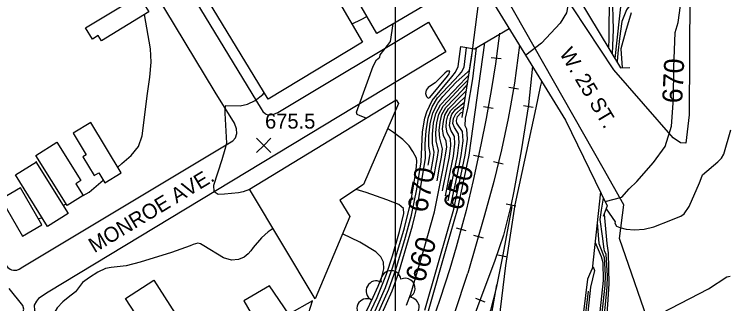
# Model space of a CAD drawing. Extents: x 79600 to 91800, y 75600 to 84400.
# Drawn here: x 83620 to 84333, y 82546 to 82835 of the extents above; entities that cross this region are included whole.
import ezdxf

# ---------------------------------------------------------------- set-up
doc = ezdxf.new("R2010")
doc.units = 0
for name, color, linetype in [('084-085$0$BLDG', 7, 'Continuous'), ('084-085$0$BRIDGE', 7, 'Continuous'), ('084-085$0$GRID', 7, 'Continuous'), ('084-085$0$INDEX', 7, 'Continuous'), ('084-085$0$INDXLBL', 7, 'Continuous'), ('084-085$0$INTER', 7, 'Continuous'), ('084-085$0$ROAD', 7, 'Continuous'), ('084-085$0$ROAD-NAME', 7, 'Continuous'), ('084-085$0$RR', 7, 'Continuous'), ('084-085$0$SPOTMARK', 7, 'Continuous'), ('084-085$0$SPOTS', 7, 'Continuous'), ('084-085$0$TREES', 7, 'Continuous'), ('084-085$0$WALL', 7, 'Continuous')]:
    doc.layers.add(name, color=color, linetype=linetype)

# ---------------------------------------------------------------- blocks, each defined once
blk = doc.blocks.new('084-085$0$RRTICK100')
blk.add_line((0, -5), (0, 5))
blk = doc.blocks.new('084-085$0$SPOTX')
at = {"layer": '084-085$0$SPOTMARK'}
for p, q in [((-0.37, 0.358), (0.351, -0.358)), ((-0.012, 0), (0.347, 0.358)), ((-0.012, 0), (-0.37, -0.358))]:
    blk.add_line(p, q, dxfattribs=at)

msp = doc.modelspace()

# ---------------------------------------------------------------- linework, layer by layer
at = {"layer": '084-085$0$BLDG'}
for points in [[(84051.12, 82916.57), (83941.92, 82850.43), (83967.38, 82807.06), (83872.9, 82750.02), (83630.96, 83147.76), (83726.06, 83204.95), (83815.45, 83058.75), (83828, 83065.98), (83815.08, 83092.95), (83908.93, 83150.6), (83934.71, 83106.3), (83840.7, 83048.49), (83835.67, 83057.63), (83821.11, 83048.99), (83826.6, 83040), (83770.7, 83005.6), (83778.88, 82990.42), (83834.47, 83024.97), (83868.56, 82970.61), (83899.98, 82917.95), (83914.23, 82927.53), (83849.81, 83034.4), (83944.12, 83092.99)], [(83978.76, 82850.21), (83973.14, 82859.81), (83990.75, 82870.12), (83996.08, 82861.02), (84016.94, 82873.23), (84032.98, 82845.85), (83981.53, 82815.72), (83965.79, 82842.61)], [(83753.92, 82837.15), (83706.63, 82808.26), (83703.39, 82813.57), (83697.53, 82809.99), (83690.69, 82821.19), (83743.84, 82853.66)], [(83920.03, 82550.53), (83854.35, 82660.04), (84000.87, 82749.27), (84003.06, 82745.87), (83968.28, 82664.96), (83944.44, 82649.1), (83954.65, 82632.84)], [(83678.22, 82716.02), (83691.19, 82694.54), (83687.95, 82692.59), (83699.3, 82673.81), (83703.95, 82676.61), (83710.02, 82666.56), (83726.31, 82676.4), (83695.91, 82726.71)], [(83661.98, 82706.95), (83685.97, 82668.68), (83681.1, 82665.63), (83688.43, 82653.93), (83672.38, 82643.88), (83641.06, 82693.84)], [(83641.73, 82687.61), (83640.98, 82687.61), (83673.4, 82635.79), (83652.81, 82622.91), (83620.6, 82674.39)], [(83606.44, 82650.19), (83627.72, 82613.38), (83647.08, 82624.57), (83625.8, 82661.38)], [(83763.9, 82513.68), (83757.62, 82523.45), (83751.07, 82519.24), (83730.64, 82551.01), (83758.94, 82569.2), (83785.65, 82527.66)], [(83848.83, 82548.53), (83879.01, 82496.48), (83906.12, 82512.82), (83917.24, 82548.8), (83893.54, 82535.44), (83874.39, 82563.77)]]:
    msp.add_lwpolyline(points, close=True, dxfattribs=at)
at = {"layer": '084-085$0$BRIDGE'}
for points in [[(84098.22, 83003.72), (84097.55, 82992.6), (84105.74, 82979.01), (84224.85, 82781.42), (84234.11, 82781.51)], [(84085.86, 82866.35), (84169.94, 82729), (84211.7, 82643.58), (84207.64, 82633.04)]]:
    msp.add_lwpolyline(points, dxfattribs=at)
at = {"layer": '084-085$0$GRID'}
msp.add_line((84000, 84000), (84000, 80000), dxfattribs=at)
at = {"layer": '084-085$0$INDEX'}
for points in [[(84216.41, 82855.24), (84217.63, 82819.49), (84216.41, 82795.41)], [(84209.53, 82648.02), (84226.05, 82652.31), (84233.37, 82660.44), (84241.1, 82667.75), (84257.77, 82686.86), (84269.56, 82702.71), (84275.66, 82723.03), (84277.69, 82750.67), (84278.1, 82781.56), (84279.54, 82816.59), (84282.3, 82826.75), (84285.74, 82851.37)], [(84235.61, 82836.24), (84229.77, 82817.29), (84225.25, 82800.38), (84226.42, 82781.44)], [(83981.14, 82523.65), (83996.79, 82558.54), (84003.36, 82577.03), (84017, 82623.71), (84022.78, 82646.71), (84030.3, 82691.15), (84029.87, 82705.38), (84030.66, 82718.45), (84032.66, 82730.99), (84036.88, 82742.35), (84042.21, 82751.35), (84063.71, 82774.35), (84066.15, 82776.95), (84068.76, 82782.07), (84071.13, 82801.6)], [(84029.35, 82539.52), (84053.58, 82622.94), (84058.51, 82640.32), (84069.86, 82693.98), (84071.94, 82710.14), (84071.29, 82720.13), (84069.65, 82723.51), (84070.11, 82731.15), (84072.48, 82740.93), (84077.52, 82770.26), (84081.08, 82801.37)], [(84011.03, 82544.33), (84015.54, 82555.52), (84029.57, 82603.36), (84039.27, 82637.62), (84047.84, 82680.95), (84051.31, 82702.09), (84050.93, 82707.97), (84048.15, 82713.79), (84047.27, 82720.4), (84047.95, 82727.59), (84049.58, 82734.04), (84052.97, 82740.29), (84066.43, 82753.97), (84070.52, 82757.88), (84071, 82758.72)], [(84199.45, 82606.88), (84205.54, 82592.85), (84207.2, 82586.97), (84207.66, 82568.84), (84204.07, 82537.85), (84201.33, 82520.83), (84193.32, 82496.02), (84187.32, 82466.38), (84186.13, 82459.96), (84185.48, 82454.04), (84186.8, 82441.3), (84189.88, 82429.28), (84191.12, 82423.2), (84191.87, 82420.08), (84195.6, 82416.22), (84208.38, 82407.98), (84213.56, 82404.82), (84217.19, 82403.57), (84222.66, 82403.39), (84234.43, 82405.64), (84288.06, 82425.71), (84291.98, 82427.04)], [(84197.12, 82582.66), (84197.42, 82582.58), (84198.83, 82578.82), (84194.86, 82562.49), (84191.3, 82528.14), (84186.05, 82504.37), (84176.59, 82453.21), (84175.14, 82442.66), (84174.76, 82435.31), (84176.49, 82417.77), (84178.34, 82409.02), (84180.04, 82405.17), (84184.65, 82399.36), (84195.48, 82392.06), (84200.14, 82389.71), (84206.33, 82387.68), (84213.67, 82386.41), (84224.21, 82386.43), (84233.4, 82386.89), (84244.6, 82389.6), (84284.76, 82408.88), (84297.08, 82413.41)]]:
    msp.add_lwpolyline(points, dxfattribs=at)
at = {"layer": '084-085$0$INTER'}
for p, q in [((83668.27, 82644), (83671.36, 82645.5)), ((83643.33, 82631.05), (83647.47, 82631.44))]:
    msp.add_line(p, q, dxfattribs=at)
for points in [[(84263, 82904.87), (84262.65, 82897.93), (84262.47, 82891.3), (84260.67, 82887.25), (84250.11, 82877.65), (84246.21, 82873.38), (84245.06, 82870.26), (84245.41, 82856.58), (84245.4, 82853.25), (84245.26, 82851.27), (84242.9, 82848.92), (84234.59, 82844.11), (84230.79, 82839.3), (84226.27, 82827.49), (84223.8, 82810.59), (84222.19, 82796.01), (84221.46, 82787.56)], [(84173.14, 82867.21), (84173.43, 82864.66), (84174.43, 82854.23), (84170.95, 82836.36), (84164.5, 82825.94), (84146.12, 82806.09), (84130.22, 82793.89)], [(84213.61, 82855.63), (84213.16, 82810.13), (84212.76, 82801.47)], [(83722.87, 82682.09), (83727.01, 82685.73), (83736.24, 82693.69), (83743.43, 82702.69), (83747.27, 82713.3), (83752.53, 82755.67), (83754.95, 82771.9), (83756.29, 82787.11), (83755.61, 82800.45), (83749.47, 82834.43)], [(83956.75, 82825.16), (83965.74, 82829.65), (83971.58, 82832.71)], [(83970.84, 82730.98), (83964.96, 82733.5), (83962.02, 82734.87), (83961.37, 82737.2), (83972.21, 82767.47), (83977.8, 82783.11), (83981.19, 82789.48), (83984.45, 82791.89), (83984.76, 82794.26), (83992.09, 82803.6), (83995.2, 82807.66), (83997.97, 82825.35)], [(83651.85, 82009.17), (83681.2, 82025.89), (83718.87, 82056.27), (83738.36, 82074.06), (83745.38, 82079.51), (83772.22, 82092.46), (83776.93, 82095.16), (83786.6, 82105.13), (83818.73, 82143.88), (83848.92, 82183.47), (83886.16, 82240.44), (83904.67, 82269), (83955.68, 82358.69), (83998.05, 82448.67), (84006.11, 82466.14), (84033.01, 82538.56), (84051.56, 82602.91), (84062.36, 82640.86), (84073.88, 82694.23), (84089.28, 82806.36)], [(83974.7, 82518.03), (83993.46, 82560.26), (84000.46, 82579.9), (84010.05, 82612.32), (84016.18, 82634.38), (84021.61, 82660.11), (84025.81, 82687.62), (84027.28, 82717.32), (84029.47, 82731.01), (84031.42, 82737.35), (84036.95, 82748.75), (84056.41, 82772.24), (84060.18, 82776.86), (84062.63, 82782.82), (84065.36, 82802.5)], [(84032.92, 82684.05), (84033.16, 82685.4), (84034.8, 82695.65), (84033.55, 82703.14), (84033.56, 82713.43), (84034.75, 82725.44), (84037.47, 82736.25), (84042.29, 82745.93), (84047.37, 82752.83), (84060.86, 82766.9), (84072.13, 82777.03), (84073.96, 82778.96), (84077.35, 82800.63)], [(84035.81, 82678.9), (84038.21, 82691.72), (84038.93, 82697.26), (84037.2, 82705.8), (84036.99, 82715.17), (84038.05, 82725.98), (84040.5, 82735.69), (84044.96, 82744.52), (84070.42, 82771.14), (84073.4, 82773.99)], [(84038.7, 82673.76), (84040.5, 82683.18), (84042.17, 82692), (84043.05, 82698.87), (84040.85, 82708.47), (84040.41, 82716.91), (84041.35, 82726.52), (84043.53, 82735.14), (84047.63, 82743.11), (84065.52, 82762.19), (84070.81, 82767.22), (84072.66, 82769.3)], [(83800.88, 82018.38), (83821.83, 82036.31), (83846.93, 82064.04), (83861.44, 82081.08), (83931.38, 82174.63), (83948.79, 82199.52), (83966.86, 82226.96), (84014.19, 82306.41), (84041.02, 82357.19), (84074.78, 82438.17), (84091.67, 82477.18), (84095.37, 82485.21), (84100.23, 82490.64), (84099.6, 82496.21), (84110.51, 82583.95), (84119.84, 82644.58), (84140.59, 82741.37), (84145.1, 82762.24), (84146.35, 82767.55)], [(84041.65, 82668.5), (84044.17, 82682.07), (84046.13, 82692.28), (84047.18, 82700.48), (84044.5, 82711.13), (84043.84, 82718.66), (84044.65, 82727.05), (84046.55, 82734.59), (84050.3, 82741.7), (84067.7, 82759.7), (84071.92, 82764.57)], [(83854.49, 82659.8), (83848.22, 82657.6), (83843.5, 82656.41), (83829.36, 82655.14), (83822.99, 82655.02), (83818.96, 82657.63), (83818.87, 82664.16), (83827.22, 82689.83), (83829.96, 82699.98), (83831.69, 82706.24), (83829.94, 82736.12), (83830.08, 82740.88), (83830.83, 82743.78), (83845.16, 82743.52), (83852.32, 82745.04), (83859.99, 82748.71), (83867.55, 82754.86), (83869, 82756.44)], [(84047.23, 82658.57), (84051.51, 82679.84), (84054.04, 82692.85), (84055.43, 82703.7), (84055, 82710.4), (84051.79, 82716.45), (84050.7, 82722.14), (84051.25, 82728.13), (84052.6, 82733.49), (84055.54, 82738.79), (84070.05, 82752.65)], [(84050.11, 82653.44), (84055.19, 82678.73), (84058, 82693.13), (84059.56, 82705.31), (84059.07, 82712.83), (84055.44, 82719.12), (84054.13, 82723.88), (84054.99, 82730.85), (84056.56, 82734.99), (84060.06, 82739.64), (84069.16, 82747.01)], [(84052.83, 82648.61), (84058.86, 82677.62), (84061.95, 82693.41), (84063.69, 82706.92), (84063.14, 82715.27), (84059.09, 82721.78), (84057.56, 82725.63), (84058.18, 82730.83), (84060.4, 82735.54), (84066.63, 82741.55), (84068.46, 82742.49)], [(84055.31, 82644.18), (84062.53, 82676.51), (84065.91, 82693.7), (84067.82, 82708.53), (84067.21, 82717.7), (84061.42, 82726), (84061.01, 82728.6), (84062.14, 82732.84), (84065.3, 82736.51), (84067.68, 82737.54)], [(83968.7, 82513.12), (83990.13, 82561.99), (83997.57, 82582.76), (84009.01, 82621.48), (84015.49, 82647.28), (84019.96, 82673.28), (84021.11, 82682.7), (84021.51, 82688.21), (84021.1, 82691.27), (84017.59, 82697.94), (84013.67, 82703.32), (84007.34, 82709.79), (83998.25, 82716.93), (83992.29, 82720.81)], [(84210.49, 82640.45), (84219.66, 82627.71), (84219.32, 82626.23), (84220.78, 82623.34), (84224.26, 82621.83), (84230.54, 82620.38), (84238.95, 82619.6), (84248.49, 82620.24), (84258.2, 82622.71), (84275.03, 82629.39), (84280.88, 82631.59), (84285.14, 82633.3), (84288.36, 82635.41), (84293.44, 82643.04), (84303.85, 82666.35), (84305.39, 82670.87), (84306.89, 82674.54), (84322.18, 82687.44), (84325.6, 82691.01), (84328.14, 82695.25), (84334.95, 82719.34)], [(83688.32, 82653.87), (83694.44, 82657.07), (83708.36, 82669.31)], [(83770.7, 82413.04), (83802.07, 82363.66), (83824.97, 82324.63), (83836.97, 82307.54), (83841.46, 82298.52), (83843.12, 82296.22), (83846.02, 82298.63), (83868.57, 82337.18), (83882.22, 82360.33), (83908.48, 82398.53), (83921.46, 82417.38), (83930.86, 82432.93), (83947.67, 82469.61), (83967.68, 82521.88), (83981.71, 82552.03), (83991.19, 82575.27), (83997.21, 82593.78), (84004.33, 82618), (84008.63, 82635.86), (84008.28, 82641.01), (84003.47, 82644.75), (83991.53, 82649.55), (83970.97, 82656.95), (83960.84, 82660.01)], [(84207.47, 82651.15), (84205.53, 82639.33), (84204.37, 82629.84), (84206.5, 82613.38), (84208.22, 82600.19), (84208.59, 82599.01), (84210.24, 82595.28), (84211.39, 82573.75), (84211.33, 82562.52), (84209.18, 82541.73), (84205.81, 82521.08), (84196.23, 82492.68), (84191.42, 82469.9), (84189.12, 82457.92), (84189.87, 82450.08), (84193.73, 82436.51), (84195.55, 82430.43), (84196.58, 82426.89), (84197.29, 82424.5), (84211.03, 82415.78), (84218.38, 82411.34), (84220.32, 82410.29), (84239.69, 82414.6), (84290.05, 82432.22)], [(84208.49, 82635.25), (84211.31, 82606.01), (84212.59, 82596.47), (84213.29, 82565.56), (84211.92, 82544.95), (84211.17, 82536.14), (84210.7, 82528.68), (84211, 82524.56), (84213.21, 82523.27), (84227.93, 82524.98), (84240.03, 82527.29), (84253.17, 82531.02), (84265.76, 82536.28), (84312.85, 82560.8), (84331.02, 82572.67), (84334.4, 82573.3)], [(84201.62, 82626.98), (84203.16, 82606.02), (84207.09, 82595.53), (84208.57, 82592), (84209.58, 82574.17), (84209.33, 82563.85), (84206.62, 82539.79), (84203.57, 82520.95), (84194.77, 82494.35), (84190.09, 82471.79), (84187.63, 82458.94), (84187.26, 82454.21), (84189.21, 82442.5), (84192.72, 82429.85), (84194.05, 82424.29), (84194.58, 82422.29), (84202.6, 82416.26), (84216.07, 82408), (84218.92, 82406.88), (84224.23, 82407.05), (84240.39, 82411.03), (84290.99, 82429.71)], [(83877.9, 82620.77), (83873.02, 82617.42), (83866.27, 82611.62), (83857.95, 82602.04), (83855.72, 82598.64), (83853.11, 82595.47), (83849.05, 82592.24), (83843.45, 82589.84), (83836.47, 82589.44), (83828.45, 82591.79), (83808.69, 82603.47), (83805.43, 82605.55), (83802.95, 82606.37), (83798.07, 82604.88), (83795.29, 82603.45)], [(83964.18, 82523.81), (83977.83, 82552.32), (83982.77, 82563.17), (83986.47, 82572.7), (83988.42, 82580.69), (83988.23, 82587.32), (83985.6, 82592.78), (83980.64, 82597.58), (83964.58, 82607.3), (83947.35, 82615.49)], [(83795.29, 82603.45), (83776.42, 82596.89), (83745.31, 82587.29), (83731.09, 82583.68), (83716.17, 82582.13), (83710.52, 82580.86), (83702.87, 82577.24), (83694.54, 82572.15), (83687.76, 82567.06), (83680.64, 82557.7), (83673.24, 82552.02), (83667.85, 82547.56), (83662.22, 82541.55), (83658.69, 82535.39), (83660.04, 82530.87), (83667.87, 82529.22), (83671.29, 82529.32)], [(84196.61, 82580.83), (84193.86, 82574.84), (84191.85, 82570.47), (84185.9, 82521.28), (84175.68, 82467.1), (84170.93, 82440.53), (84169.94, 82432.92), (84170.63, 82415.59), (84172.93, 82404.6), (84176.8, 82396.18), (84180.58, 82392.04), (84180.87, 82391.86)], [(83618.07, 82480.01), (83621.3, 82486.62), (83622.91, 82491.93), (83622.46, 82504.32), (83619.98, 82517.07), (83619.39, 82522.36), (83625.87, 82532.51), (83628.11, 82536.83), (83628.9, 82540.46), (83627.89, 82544.02), (83614.29, 82560.91)], [(84192.67, 82558.36), (84188.34, 82522.44), (84181.72, 82489.9), (84174.82, 82453.04), (84172.35, 82434.12), (84173.18, 82421.56), (84174.31, 82411.63), (84177.43, 82402.52), (84179.99, 82398.89)]]:
    msp.add_lwpolyline(points, dxfattribs=at)
msp.add_lwpolyline([(84049.46, 82776.12), (84039.93, 82766.44), (84036.19, 82763.93), (84032.89, 82761.71), (84030.76, 82759.13), (84030.3, 82755.87), (84031.15, 82752.83), (84032.75, 82751.21), (84034.57, 82751.8), (84052.14, 82772.99), (84053.72, 82775.21), (84054.49, 82777.89), (84051.69, 82778.06)], close=True, dxfattribs=at)
at = {"layer": '084-085$0$ROAD'}
for points in [[(84068.32, 83940.14), (84276.69, 83941.07), (84281.64, 83939.73), (84285.05, 83938.06), (84288.78, 83935.48), (84290.2, 83933.17), (84291.63, 83928.56), (84293.37, 83659.17), (84293.22, 83470.82), (84294.55, 83180.43), (84293.92, 83010.13), (84294.06, 82855.13), (84293.55, 82734.55)], [(83587.1, 83198.32), (83865.97, 82740.49), (83867.85, 82737.71), (83870.51, 82735.39), (83873.32, 82734.01), (83878.6, 82735.13), (83882.63, 82736.71), (84033.18, 82827.06), (84050.47, 82797.32), (83653.19, 82557.24), (83643.59, 82551.12), (83641.74, 82548.46), (83639.43, 82544.4), (83639.62, 82539.12), (83642.61, 82533.39), (83700.29, 82435.49), (83780.71, 82306.33), (83781.04, 82302.76), (83780.12, 82300.88), (83777.03, 82298.22), (83771.76, 82295.08), (83648.79, 82220.45), (83439.85, 82093.51)], [(83331.05, 83047.45), (83609.46, 82587.59), (83611.51, 82584.03), (83613.07, 82582.02), (83615.26, 82580.32), (83616.67, 82579.71), (83618.69, 82579.41), (83622.11, 82579.43), (83624.43, 82580.38), (83628.15, 82582.58), (83837.87, 82708.29), (83840.34, 82711.57), (83841.71, 82715.62), (83841.53, 82720.59), (83839.47, 82726.18), (83820.15, 82756.99), (83559.81, 83187.58)], [(84293.55, 82734.55), (84289.97, 82706.26), (84284.72, 82706.36), (84277.57, 82711.54), (84218.05, 82779.24), (84095.43, 82965.45)], [(84331.44, 82337.69), (84293.03, 82443.83), (84281.91, 82459.47), (84257.6, 82513.88), (84223.76, 82610.81), (84228.21, 82644.67), (84207.45, 82681.02), (84088.92, 82889.89)]]:
    msp.add_lwpolyline(points, dxfattribs=at)
at = {"layer": '084-085$0$RR'}
for points in [[(84103.93, 82815.89), (84100.07, 82785.44), (84096.14, 82760.7), (84090.88, 82730.85), (84085.43, 82704.55), (84077.75, 82668.81)], [(84124.06, 82803.96), (84119.09, 82766.17), (84114.92, 82743.25)], [(84136.86, 82783.05), (84133.05, 82744.39), (84125.63, 82698.61), (84120.36, 82669.23), (84118.23, 82658.29)], [(84114.92, 82743.25), (84112.65, 82730.75), (84106.01, 82699.35), (84098.45, 82667.78), (84089.06, 82634.18), (84072.34, 82576.28)], [(84077.75, 82668.81), (84070.75, 82638.86), (84067.1, 82625.62), (84060.88, 82602.26), (84054.48, 82580.77), (84044.87, 82551.01), (84036.17, 82525.77), (84027.76, 82502.86), (84017.67, 82477.14), (84006.95, 82451.26), (83994.84, 82423.36), (83979.65, 82391.39), (83963.84, 82359.26), (83951.09, 82334.93), (83937.87, 82310.9), (83920.94, 82282.96), (83897.55, 82244.72), (83860.74, 82190.54), (83807.54, 82119.62), (83764.64, 82066.26)], [(84118.23, 82658.29), (84115.36, 82643.55), (84107.93, 82614.3), (84099.38, 82589.05), (84064.79, 82496.54)], [(84116.43, 82642.88), (84107.41, 82594.78), (84100.78, 82561.47), (84095.17, 82539.51), (84087.22, 82517.07), (84075.44, 82486.52), (84065.5, 82461.58), (84053.55, 82433.52), (84036.37, 82395.94), (84017.49, 82357.27), (84001.51, 82326.85), (83980.76, 82290.02), (83957.99, 82251.79), (83930.73, 82209.95), (83904.53, 82173.25), (83863.51, 82120.28), (83789.29, 82027.61)], [(83772.5, 82055.49), (83799.5, 82088.47), (83821.86, 82116.91), (83846.08, 82148.16), (83868.12, 82177.37), (83887.09, 82203.3), (83905.72, 82230.78), (83925.75, 82260.76), (83945.75, 82293.22), (83967.13, 82330.21), (83985.87, 82365.93), (84003.53, 82401.65), (84026.37, 82452.32), (84045.37, 82497.99), (84058.96, 82536.17), (84072.34, 82576.28)], [(84101.07, 82564.73), (84092.66, 82517.42), (84086.79, 82487.22), (84081.47, 82468.37), (84073.22, 82445.46), (84063.4, 82423.32), (84054.97, 82404.3), (84039.48, 82371.24), (84024.58, 82342.23), (84008.91, 82313.21), (83989.69, 82278.73), (83967.22, 82242.52), (83946.75, 82209.27), (83920.09, 82171.95), (83889.87, 82131.95), (83799.61, 82019.39)]]:
    msp.add_lwpolyline(points, dxfattribs=at)
at = {"layer": '084-085$0$TREES'}
for centre, start, end in [((83995.66, 82568.81), 8.45319, 188.45319), ((84009.81, 82561.23), 295.24655, 115.24655), ((83980.89, 82558.6), 60.84047, 240.84047), ((83971.68, 82540.86), 64.25369, 244.25369), ((84013.84, 82542.19), 268.61803, 88.61803)]:
    msp.add_arc(centre, 10, start, end, dxfattribs=at)
at = {"layer": '084-085$0$WALL'}
for p, q in [((84227.55, 82867.29), (84219.28, 82790.66)), ((84204.91, 82657.47), (84196.58, 82580.28))]:
    msp.add_line(p, q, dxfattribs=at)
for points in [[(84066.78, 82731.84), (84076.08, 82791.07), (84085.86, 82866.35)], [(84065.36, 82802.5), (84079.08, 82800.36), (84113.77, 82820.77)]]:
    msp.add_lwpolyline(points, dxfattribs=at)

# ---------------------------------------------------------------- block references
at = {"layer": '084-085$0$RR'}
for p, rotation in [((84100.79, 82791.17), -97.2370689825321), ((84118.18, 82761.18), -100.31011361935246), ((84092.84, 82742), -99.99965737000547), ((84132.82, 82743.01), -99.2092134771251), ((84082.98, 82693.16), -102.11993553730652), ((84102.93, 82686.48), -103.47033323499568), ((84115.55, 82644.52), -101.01011023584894), ((84065.68, 82620.29), -104.92546354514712), ((84082.91, 82612.91), -106.1048333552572), ((84107.2, 82593.74), -101.25568013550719), ((84084.61, 82549.55), -110.50356146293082)]:
    msp.add_blockref('084-085$0$RRTICK100', p, dxfattribs=dict(at, rotation=rotation))
at = {"layer": '084-085$0$SPOTS', "xscale": 20, "yscale": 20}
msp.add_blockref('084-085$0$SPOTX', (83868.83, 82703.91), dxfattribs=at)

# ---------------------------------------------------------------- texts
at = {"layer": '084-085$0$INDXLBL'}
for s, rotation, p in [('670', 87.13649, (84286.4, 82745.62)), ('650', 74.57203, (84066.61, 82637.95)), ('670', 78.99218, (84031.39, 82636)), ('660', 73.46799, (84028.75, 82565.98))]:
    msp.add_text(s, height=20, rotation=rotation, dxfattribs=at).set_placement(p)
at = {"layer": '084-085$0$ROAD-NAME'}
for s, rotation, p in [('W. 25 ST.', 300.88308, (84163.43, 82795.93)), ('MONROE AVE.', 31.09021, (83699.49, 82596.12))]:
    msp.add_text(s, height=15, rotation=rotation, dxfattribs=at).set_placement(p)
at = {"layer": '084-085$0$SPOTS'}
msp.add_text('675.5', height=15, dxfattribs=at).set_placement((83869.94, 82720.66))

doc.saveas('drawing.dxf')
